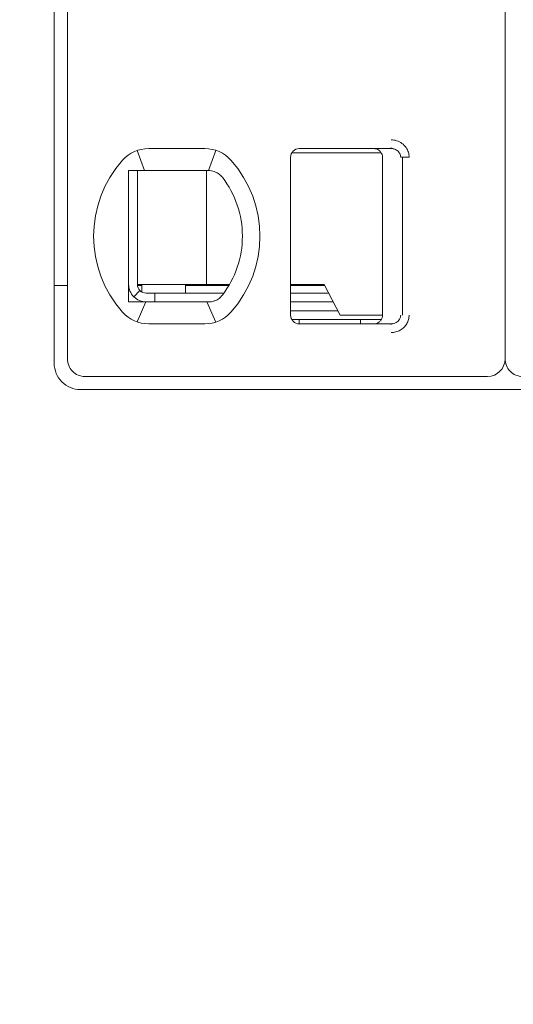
# Model space of a CAD drawing. Header units: millimetres. Extents: x -1114 to 1396, y -630 to 631.
# Tile 709 of 780: x 428 to 434, y 441 to 452. Entities that reach past the tile are written whole.
import ezdxf

# ---------------------------------------------------------------- set-up
doc = ezdxf.new("R2010")
doc.units = ezdxf.units.MM
doc.header["$MEASUREMENT"] = 0

msp = doc.modelspace()

# ---------------------------------------------------------------- linework, layer by layer
at = {"lineweight": 18}
for points, knots in [([(1038.9843, -629.7647), (1038.9843, -629.7647), (-1111.4882, -629.7647), (-1111.4882, -629.7647), (-1111.4882, -629.7647), (-1111.4882, -629.7647), (-1111.4882, 630.7883), (-1111.4882, 630.7883), (-1111.4882, 630.7883), (-1111.4882, 630.7883), (1038.9843, 630.7883), (1038.9843, 630.7883)], [0, 0, 0, 0, 0.3333333, 0.3333333, 0.3333333, 0.3333333, 0.6666667, 0.6666667, 0.6666667, 0.6666667, 1, 1, 1, 1]), ([(432.4019, 450.8234), (432.4239, 450.8235), (432.445, 450.8203), (432.4661, 450.8135), (432.4661, 450.8135), (432.4872, 450.8067), (432.5083, 450.7965), (432.5268, 450.7828), (432.5268, 450.7828), (432.5454, 450.7692), (432.5615, 450.7523), (432.5737, 450.735), (432.5737, 450.735), (432.5859, 450.7178), (432.5942, 450.7003), (432.5999, 450.6818), (432.5999, 450.6818), (432.6056, 450.6632), (432.6088, 450.6437), (432.6089, 450.6234)], [0, 0, 0, 0, 0.2, 0.2, 0.2, 0.2, 0.4, 0.4, 0.4, 0.4, 0.6, 0.6, 0.6, 0.6, 0.8, 0.8, 0.8, 0.8, 1, 1, 1, 1]), ([(431.3544, 450.7234), (431.3279, 450.7234), (431.3025, 450.7128), (431.2837, 450.6941), (431.2837, 450.6941), (431.265, 450.6753), (431.2544, 450.6499), (431.2544, 450.6234)], [0, 0, 0, 0, 0.5, 0.5, 0.5, 0.5, 1, 1, 1, 1]), ([(431.3544, 450.7234), (431.3279, 450.7234), (431.3025, 450.7128), (431.2837, 450.6941), (431.2837, 450.6941), (431.265, 450.6753), (431.2544, 450.6499), (431.2544, 450.6234)], [0, 0, 0, 0, 0.5, 0.5, 0.5, 0.5, 1, 1, 1, 1]), ([(432.2044, 450.7234), (432.2149, 450.7234), (432.2254, 450.7217), (432.2354, 450.7185), (432.2354, 450.7185), (432.2454, 450.7152), (432.2548, 450.7104), (432.2633, 450.7042), (432.2633, 450.7042), (432.2718, 450.698), (432.2792, 450.6906), (432.2854, 450.6821), (432.2854, 450.6821), (432.2915, 450.6736), (432.2963, 450.6641), (432.2996, 450.6542), (432.2996, 450.6542), (432.3028, 450.6442), (432.3044, 450.6338), (432.3044, 450.6234)], [0, 0, 0, 0, 0.2, 0.2, 0.2, 0.2, 0.4, 0.4, 0.4, 0.4, 0.6, 0.6, 0.6, 0.6, 0.8, 0.8, 0.8, 0.8, 1, 1, 1, 1]), ([(432.4019, 450.7234), (432.4106, 450.7234), (432.4193, 450.7224), (432.4278, 450.7206), (432.4278, 450.7206), (432.4362, 450.7187), (432.4444, 450.716), (432.4521, 450.7125), (432.4521, 450.7125), (432.4597, 450.7089), (432.4668, 450.7046), (432.4734, 450.6996), (432.4734, 450.6996), (432.4796, 450.6948), (432.4852, 450.6894), (432.4901, 450.6835), (432.4901, 450.6835), (432.4947, 450.6781), (432.4986, 450.6722), (432.5018, 450.6659), (432.5018, 450.6659), (432.5051, 450.6597), (432.5076, 450.6531), (432.5094, 450.6463), (432.5094, 450.6463), (432.5113, 450.6388), (432.5123, 450.6311), (432.5123, 450.6234)], [0, 0, 0, 0, 0.1428571, 0.1428571, 0.1428571, 0.1428571, 0.2857143, 0.2857143, 0.2857143, 0.2857143, 0.4285714, 0.4285714, 0.4285714, 0.4285714, 0.5714286, 0.5714286, 0.5714286, 0.5714286, 0.7142857, 0.7142857, 0.7142857, 0.7142857, 0.8571429, 0.8571429, 0.8571429, 0.8571429, 1, 1, 1, 1]), ([(429.4044, 450.4734), (429.4112, 450.4734), (429.418, 450.4734), (429.4248, 450.4734), (429.4248, 450.4734), (429.4316, 450.4734), (429.4384, 450.4734), (429.4453, 450.4734), (429.4453, 450.4734), (429.4521, 450.4734), (429.459, 450.4734), (429.4659, 450.4734)], [0, 0, 0, 0, 0.3333333, 0.3333333, 0.3333333, 0.3333333, 0.6666667, 0.6666667, 0.6666667, 0.6666667, 1, 1, 1, 1]), ([(429.4044, 450.4734), (429.4044, 450.4224), (429.4044, 450.37), (429.4044, 450.315), (429.4044, 450.315), (429.4044, 450.2876), (429.4044, 450.2595), (429.4044, 450.2305), (429.4044, 450.2305), (429.4044, 450.2161), (429.4044, 450.2014), (429.4044, 450.1865), (429.4044, 450.1865), (429.4044, 450.1715), (429.4044, 450.1564), (429.4044, 450.141), (429.4044, 450.141), (429.4044, 450.1102), (429.4044, 450.0787), (429.4044, 450.046), (429.4044, 450.046), (429.4044, 450.0133), (429.4044, 449.9794), (429.4044, 449.9441), (429.4044, 449.9441), (429.4044, 449.9264), (429.4044, 449.9085), (429.4044, 449.8904), (429.4044, 449.8904), (429.4044, 449.8723), (429.4044, 449.854), (429.4044, 449.8355), (429.4044, 449.8355), (429.4044, 449.817), (429.4044, 449.7982), (429.4044, 449.7793), (429.4044, 449.7793), (429.4044, 449.7603), (429.4044, 449.7411), (429.4044, 449.722), (429.4044, 449.722), (429.4044, 449.684), (429.4044, 449.6465), (429.4044, 449.6094), (429.4044, 449.6094), (429.4044, 449.6001), (429.4044, 449.5909), (429.4044, 449.5817), (429.4044, 449.5817), (429.4044, 449.5725), (429.4044, 449.5633), (429.4044, 449.5541), (429.4044, 449.5541), (429.4044, 449.5359), (429.4044, 449.5181), (429.4044, 449.5006), (429.4044, 449.5006), (429.4044, 449.4657), (429.4044, 449.432), (429.4044, 449.3994), (429.4044, 449.3994), (429.4044, 449.3831), (429.4044, 449.367), (429.4044, 449.3511), (429.4044, 449.3511), (429.4044, 449.3353), (429.4044, 449.3196), (429.4044, 449.3043), (429.4044, 449.3043), (429.4044, 449.2736), (429.4044, 449.244), (429.4044, 449.2153), (429.4044, 449.2153), (429.4044, 449.1865), (429.4044, 449.1585), (429.4044, 449.1312), (429.4044, 449.1312), (429.4044, 449.0765), (429.4044, 449.0242), (429.4044, 448.9734)], [0, 0, 0, 0, 0.05, 0.05, 0.05, 0.05, 0.1, 0.1, 0.1, 0.1, 0.15, 0.15, 0.15, 0.15, 0.2, 0.2, 0.2, 0.2, 0.25, 0.25, 0.25, 0.25, 0.3, 0.3, 0.3, 0.3, 0.35, 0.35, 0.35, 0.35, 0.4, 0.4, 0.4, 0.4, 0.45, 0.45, 0.45, 0.45, 0.5, 0.5, 0.5, 0.5, 0.55, 0.55, 0.55, 0.55, 0.6, 0.6, 0.6, 0.6, 0.65, 0.65, 0.65, 0.65, 0.7, 0.7, 0.7, 0.7, 0.75, 0.75, 0.75, 0.75, 0.8, 0.8, 0.8, 0.8, 0.85, 0.85, 0.85, 0.85, 0.9, 0.9, 0.9, 0.9, 0.95, 0.95, 0.95, 0.95, 1, 1, 1, 1]), ([(429.6336, 450.4734), (429.6285, 450.4734), (429.6232, 450.4734), (429.618, 450.4734), (429.618, 450.4734), (429.6127, 450.4734), (429.6074, 450.4734), (429.602, 450.4734), (429.602, 450.4734), (429.5966, 450.4734), (429.5911, 450.4734), (429.5855, 450.4734), (429.5855, 450.4734), (429.5798, 450.4734), (429.574, 450.4734), (429.568, 450.4734), (429.568, 450.4734), (429.562, 450.4734), (429.5559, 450.4734), (429.5496, 450.4734), (429.5496, 450.4734), (429.5434, 450.4734), (429.5369, 450.4734), (429.5303, 450.4734), (429.5303, 450.4734), (429.5238, 450.4734), (429.517, 450.4734), (429.5101, 450.4734), (429.5101, 450.4734), (429.5031, 450.4734), (429.496, 450.4734), (429.4886, 450.4734), (429.4886, 450.4734), (429.4813, 450.4734), (429.4737, 450.4734), (429.4659, 450.4734)], [0, 0, 0, 0, 0.1111111, 0.1111111, 0.1111111, 0.1111111, 0.2222222, 0.2222222, 0.2222222, 0.2222222, 0.3333333, 0.3333333, 0.3333333, 0.3333333, 0.4444444, 0.4444444, 0.4444444, 0.4444444, 0.5555556, 0.5555556, 0.5555556, 0.5555556, 0.6666667, 0.6666667, 0.6666667, 0.6666667, 0.7777778, 0.7777778, 0.7777778, 0.7777778, 0.8888889, 0.8888889, 0.8888889, 0.8888889, 1, 1, 1, 1]), ([(430.3168, 450.4734), (430.3121, 450.4734), (430.3074, 450.4734), (430.3028, 450.4734), (430.3028, 450.4734), (430.2981, 450.4734), (430.2935, 450.4734), (430.2889, 450.4734), (430.2889, 450.4734), (430.2843, 450.4734), (430.2797, 450.4734), (430.2752, 450.4734)], [0, 0, 0, 0, 0.3333333, 0.3333333, 0.3333333, 0.3333333, 0.6666667, 0.6666667, 0.6666667, 0.6666667, 1, 1, 1, 1]), ([(430.4145, 450.4479), (430.4042, 450.4537), (430.3935, 450.4584), (430.3827, 450.4622), (430.3827, 450.4622), (430.3719, 450.466), (430.3609, 450.4688), (430.3499, 450.4706), (430.3499, 450.4706), (430.3389, 450.4725), (430.3278, 450.4734), (430.3168, 450.4734)], [0, 0, 0, 0, 0.3333333, 0.3333333, 0.3333333, 0.3333333, 0.6666667, 0.6666667, 0.6666667, 0.6666667, 1, 1, 1, 1]), ([(430.4751, 450.3956), (430.4699, 450.4024), (430.4641, 450.409), (430.4578, 450.4153), (430.4578, 450.4153), (430.4515, 450.4215), (430.4446, 450.4275), (430.4374, 450.4329), (430.4374, 450.4329), (430.4302, 450.4384), (430.4225, 450.4434), (430.4145, 450.4479)], [0, 0, 0, 0, 0.3333333, 0.3333333, 0.3333333, 0.3333333, 0.6666667, 0.6666667, 0.6666667, 0.6666667, 1, 1, 1, 1]), ([(429.4044, 449.1734), (429.4044, 449.1203), (429.4255, 449.0695), (429.463, 449.032), (429.463, 449.032), (429.5005, 448.9944), (429.5514, 448.9734), (429.6044, 448.9734)], [0, 0, 0, 0, 0.5, 0.5, 0.5, 0.5, 1, 1, 1, 1]), ([(429.5044, 449.1734), (429.5044, 449.1469), (429.515, 449.1214), (429.5337, 449.1027), (429.5337, 449.1027), (429.5525, 449.0839), (429.5779, 449.0734), (429.6044, 449.0734)], [0, 0, 0, 0, 0.5, 0.5, 0.5, 0.5, 1, 1, 1, 1]), ([(429.4044, 448.9734), (429.4113, 448.9734), (429.4182, 448.9734), (429.425, 448.9734), (429.425, 448.9734), (429.4319, 448.9734), (429.4387, 448.9734), (429.4455, 448.9734), (429.4455, 448.9734), (429.4523, 448.9734), (429.4591, 448.9734), (429.4659, 448.9734)], [0, 0, 0, 0, 0.3333333, 0.3333333, 0.3333333, 0.3333333, 0.6666667, 0.6666667, 0.6666667, 0.6666667, 1, 1, 1, 1]), ([(429.4659, 448.9734), (429.4737, 448.9734), (429.4813, 448.9734), (429.4886, 448.9734), (429.4886, 448.9734), (429.496, 448.9734), (429.5031, 448.9734), (429.5101, 448.9734), (429.5101, 448.9734), (429.517, 448.9734), (429.5238, 448.9734), (429.5303, 448.9734), (429.5303, 448.9734), (429.5369, 448.9734), (429.5434, 448.9734), (429.5496, 448.9734), (429.5496, 448.9734), (429.5559, 448.9734), (429.562, 448.9734), (429.568, 448.9734), (429.568, 448.9734), (429.574, 448.9734), (429.5798, 448.9734), (429.5854, 448.9734), (429.5854, 448.9734), (429.5911, 448.9734), (429.5966, 448.9734), (429.602, 448.9734), (429.602, 448.9734), (429.6074, 448.9734), (429.6127, 448.9734), (429.618, 448.9734), (429.618, 448.9734), (429.6232, 448.9734), (429.6284, 448.9734), (429.6336, 448.9734)], [0, 0, 0, 0, 0.1111111, 0.1111111, 0.1111111, 0.1111111, 0.2222222, 0.2222222, 0.2222222, 0.2222222, 0.3333333, 0.3333333, 0.3333333, 0.3333333, 0.4444444, 0.4444444, 0.4444444, 0.4444444, 0.5555556, 0.5555556, 0.5555556, 0.5555556, 0.6666667, 0.6666667, 0.6666667, 0.6666667, 0.7777778, 0.7777778, 0.7777778, 0.7777778, 0.8888889, 0.8888889, 0.8888889, 0.8888889, 1, 1, 1, 1]), ([(430.2752, 448.9734), (430.2797, 448.9734), (430.2843, 448.9734), (430.2889, 448.9734), (430.2889, 448.9734), (430.2935, 448.9734), (430.2981, 448.9734), (430.3028, 448.9734), (430.3028, 448.9734), (430.3075, 448.9734), (430.3121, 448.9734), (430.3168, 448.9734)], [0, 0, 0, 0, 0.3333333, 0.3333333, 0.3333333, 0.3333333, 0.6666667, 0.6666667, 0.6666667, 0.6666667, 1, 1, 1, 1]), ([(430.4145, 448.9988), (430.4044, 448.9932), (430.3939, 448.9885), (430.3831, 448.9847), (430.3831, 448.9847), (430.3724, 448.9809), (430.3614, 448.9781), (430.3503, 448.9762), (430.3503, 448.9762), (430.3393, 448.9743), (430.328, 448.9734), (430.3168, 448.9734)], [0, 0, 0, 0, 0.3333333, 0.3333333, 0.3333333, 0.3333333, 0.6666667, 0.6666667, 0.6666667, 0.6666667, 1, 1, 1, 1]), ([(430.4145, 448.9988), (430.4228, 449.0035), (430.4306, 449.0087), (430.4379, 449.0142), (430.4379, 449.0142), (430.4452, 449.0198), (430.452, 449.0257), (430.4582, 449.0319), (430.4582, 449.0319), (430.4644, 449.0381), (430.47, 449.0445), (430.4751, 449.0512)], [0, 0, 0, 0, 0.3333333, 0.3333333, 0.3333333, 0.3333333, 0.6666667, 0.6666667, 0.6666667, 0.6666667, 1, 1, 1, 1]), ([(431.2544, 448.8234), (431.2544, 448.7969), (431.265, 448.7714), (431.2837, 448.7527), (431.2837, 448.7527), (431.3025, 448.7339), (431.3279, 448.7234), (431.3544, 448.7234)], [0, 0, 0, 0, 0.5, 0.5, 0.5, 0.5, 1, 1, 1, 1]), ([(431.2544, 448.8234), (431.2544, 448.7969), (431.265, 448.7714), (431.2837, 448.7527), (431.2837, 448.7527), (431.3025, 448.7339), (431.3279, 448.7234), (431.3544, 448.7234)], [0, 0, 0, 0, 0.5, 0.5, 0.5, 0.5, 1, 1, 1, 1]), ([(432.3044, 448.8234), (432.3044, 448.8129), (432.3028, 448.8025), (432.2996, 448.7926), (432.2996, 448.7926), (432.2963, 448.7826), (432.2915, 448.7732), (432.2854, 448.7647), (432.2854, 448.7647), (432.2793, 448.7562), (432.2718, 448.7488), (432.2634, 448.7426), (432.2634, 448.7426), (432.255, 448.7365), (432.2455, 448.7316), (432.2355, 448.7283), (432.2355, 448.7283), (432.2255, 448.7251), (432.215, 448.7234), (432.2044, 448.7234)], [0, 0, 0, 0, 0.2, 0.2, 0.2, 0.2, 0.4, 0.4, 0.4, 0.4, 0.6, 0.6, 0.6, 0.6, 0.8, 0.8, 0.8, 0.8, 1, 1, 1, 1]), ([(432.5123, 448.8234), (432.5123, 448.8149), (432.5111, 448.8064), (432.5088, 448.7982), (432.5088, 448.7982), (432.5064, 448.79), (432.5029, 448.7822), (432.4984, 448.7749), (432.4984, 448.7749), (432.4939, 448.7674), (432.4883, 448.7605), (432.4818, 448.7544), (432.4818, 448.7544), (432.4752, 448.7481), (432.4677, 448.7427), (432.4597, 448.7382), (432.4597, 448.7382), (432.4511, 448.7334), (432.4419, 448.7297), (432.4323, 448.7273), (432.4323, 448.7273), (432.4224, 448.7247), (432.4121, 448.7234), (432.4019, 448.7234)], [0, 0, 0, 0, 0.1666667, 0.1666667, 0.1666667, 0.1666667, 0.3333333, 0.3333333, 0.3333333, 0.3333333, 0.5, 0.5, 0.5, 0.5, 0.6666667, 0.6666667, 0.6666667, 0.6666667, 0.8333333, 0.8333333, 0.8333333, 0.8333333, 1, 1, 1, 1]), ([(432.6089, 448.8234), (432.6089, 448.806), (432.6067, 448.7892), (432.6022, 448.7727), (432.6022, 448.7727), (432.5976, 448.7561), (432.5908, 448.7398), (432.5819, 448.7247), (432.5819, 448.7247), (432.5731, 448.7096), (432.5624, 448.6957), (432.5495, 448.6832), (432.5495, 448.6832), (432.5367, 448.6706), (432.5218, 448.6595), (432.5061, 448.6506), (432.5061, 448.6506), (432.4904, 448.6417), (432.4739, 448.635), (432.4565, 448.6305), (432.4565, 448.6305), (432.4392, 448.6259), (432.4209, 448.6236), (432.4019, 448.6234)], [0, 0, 0, 0, 0.1666667, 0.1666667, 0.1666667, 0.1666667, 0.3333333, 0.3333333, 0.3333333, 0.3333333, 0.5, 0.5, 0.5, 0.5, 0.6666667, 0.6666667, 0.6666667, 0.6666667, 0.8333333, 0.8333333, 0.8333333, 0.8333333, 1, 1, 1, 1]), ([(428.7044, 448.3234), (428.7044, 448.2703), (428.7255, 448.2195), (428.763, 448.182), (428.763, 448.182), (428.8005, 448.1444), (428.8514, 448.1234), (428.9044, 448.1234)], [0, 0, 0, 0, 0.5, 0.5, 0.5, 0.5, 1, 1, 1, 1]), ([(433.7044, 448.3234), (433.7044, 448.2703), (433.7255, 448.2195), (433.763, 448.182), (433.763, 448.182), (433.8005, 448.1444), (433.8514, 448.1234), (433.9044, 448.1234)], [0, 0, 0, 0, 0.5, 0.5, 0.5, 0.5, 1, 1, 1, 1]), ([(428.5544, 448.2734), (428.5544, 448.1938), (428.586, 448.1175), (428.6423, 448.0612), (428.6423, 448.0612), (428.6986, 448.005), (428.7749, 447.9734), (428.8544, 447.9734)], [0, 0, 0, 0, 0.5, 0.5, 0.5, 0.5, 1, 1, 1, 1])]:
    msp.add_open_spline(points, degree=3, knots=knots, dxfattribs=at)
for points in [[(428.5544, 448.2734), (428.5544, 448.2734), (428.5544, 458.7934), (428.5544, 458.7934)], [(428.7044, 458.7434), (428.7044, 458.7434), (428.7044, 448.3234), (428.7044, 448.3234)], [(433.7044, 458.7434), (433.7044, 458.7434), (433.7044, 448.3234), (433.7044, 448.3234)], [(433.7044, 458.7434), (433.7044, 458.7434), (433.7044, 448.3234), (433.7044, 448.3234)], [(429.6336, 450.7234), (429.5198, 450.7234), (429.4113, 450.6749), (429.3355, 450.59)], [(429.6336, 450.7234), (429.5198, 450.7234), (429.4113, 450.6749), (429.3355, 450.59)], [(429.5028, 450.7014), (429.5028, 450.7014), (429.5873, 450.4734), (429.5873, 450.4734)], [(429.6336, 450.7234), (429.6336, 450.7234), (430.2752, 450.7234), (430.2752, 450.7234)], [(429.6336, 450.7234), (429.6336, 450.7234), (430.2752, 450.7234), (430.2752, 450.7234)], [(430.5734, 450.59), (430.4975, 450.6749), (430.3891, 450.7234), (430.2752, 450.7234)], [(430.5734, 450.59), (430.4975, 450.6749), (430.3891, 450.7234), (430.2752, 450.7234)], [(430.4016, 450.7029), (430.4016, 450.7029), (430.3161, 450.4734), (430.3161, 450.4734)], [(431.9353, 450.6734), (431.9353, 450.6734), (431.2678, 450.6734), (431.2678, 450.6734)], [(431.3544, 450.7234), (431.3544, 450.7234), (432.4019, 450.7234), (432.4019, 450.7234)], [(431.3544, 450.7234), (431.3544, 450.7234), (432.4019, 450.7234), (432.4019, 450.7234)], [(432.2846, 450.6734), (432.2846, 450.6734), (431.9353, 450.6734), (431.9353, 450.6734)], [(432.4008, 450.7303), (432.4008, 450.7303), (432.4444, 450.7156), (432.4444, 450.7156)], [(429.3355, 450.59), (428.8941, 450.0966), (428.8941, 449.3502), (429.3355, 448.8567)], [(429.3355, 450.59), (428.8941, 450.0966), (428.8941, 449.3502), (429.3355, 448.8567)], [(430.5734, 448.8567), (431.0148, 449.3502), (431.0148, 450.0966), (430.5734, 450.59)], [(430.5734, 448.8567), (431.0148, 449.3502), (431.0148, 450.0966), (430.5734, 450.59)], [(431.2544, 448.8234), (431.2544, 448.8234), (431.2544, 450.6234), (431.2544, 450.6234)], [(431.2544, 448.8234), (431.2544, 448.8234), (431.2544, 450.6234), (431.2544, 450.6234)], [(432.3044, 448.8234), (432.3044, 448.8234), (432.3044, 450.6234), (432.3044, 450.6234)], [(432.5123, 450.6234), (432.5123, 450.6234), (432.6089, 450.6234), (432.6089, 450.6234)], [(432.5322, 448.8234), (432.5322, 448.8234), (432.5322, 450.6234), (432.5322, 450.6234)], [(429.5044, 450.4734), (429.5044, 450.4734), (429.5044, 449.1734), (429.5044, 449.1734)], [(430.2752, 450.4734), (430.2752, 450.4734), (429.6336, 450.4734), (429.6336, 450.4734)], [(430.2935, 450.4734), (430.2935, 450.4734), (430.2935, 449.1734), (430.2935, 449.1734)], [(430.7044, 449.7234), (430.7044, 449.9666), (430.6238, 450.203), (430.4751, 450.3956)], [(430.4751, 449.0512), (430.6238, 449.2437), (430.7044, 449.4801), (430.7044, 449.7234)], [(428.7045, 449.1623), (428.7045, 449.1623), (428.5546, 449.1623), (428.5546, 449.1623)], [(429.5337, 449.1027), (429.5337, 449.1027), (429.463, 449.032), (429.463, 449.032)], [(429.5044, 449.1734), (429.5044, 449.1734), (430.2639, 449.1734), (430.2639, 449.1734)], [(429.5546, 449.1623), (429.5546, 449.1623), (429.5052, 449.1623), (429.5052, 449.1623)], [(429.5544, 449.0868), (429.5544, 449.0868), (429.5544, 449.1734), (429.5544, 449.1734)], [(430.0544, 449.0734), (430.0544, 449.0734), (430.0544, 449.1734), (430.0544, 449.1734)], [(430.5507, 449.1623), (430.5507, 449.1623), (430.0544, 449.1623), (430.0544, 449.1623)], [(430.2639, 449.1734), (430.2639, 449.1734), (430.3147, 449.1734), (430.3147, 449.1734)], [(430.5571, 449.1734), (430.5571, 449.1734), (430.3147, 449.1734), (430.3147, 449.1734)], [(431.6387, 449.1734), (431.6387, 449.1734), (431.2544, 449.1734), (431.2544, 449.1734)], [(431.6445, 449.1623), (431.6445, 449.1623), (431.2546, 449.1623), (431.2546, 449.1623)], [(431.8193, 448.8234), (431.8193, 448.8234), (431.6387, 449.1734), (431.6387, 449.1734)], [(429.5038, 448.745), (429.5038, 448.745), (429.6012, 448.9734), (429.6012, 448.9734)], [(429.7044, 449.0734), (429.7044, 449.0734), (429.6044, 449.0734), (429.6044, 449.0734)], [(429.6336, 448.9734), (429.6336, 448.9734), (430.2752, 448.9734), (430.2752, 448.9734)], [(429.7044, 449.0734), (429.7044, 449.0734), (429.7044, 448.9734), (429.7044, 448.9734)], [(429.7044, 449.0734), (429.7044, 449.0734), (430.4918, 449.0734), (430.4918, 449.0734)], [(430.3995, 448.7432), (430.3995, 448.7432), (430.2983, 448.9734), (430.2983, 448.9734)], [(431.2544, 449.0734), (431.2544, 449.0734), (431.6903, 449.0734), (431.6903, 449.0734)], [(431.7419, 448.9734), (431.7419, 448.9734), (431.2545, 448.9734), (431.2545, 448.9734)], [(429.3355, 448.8567), (429.4113, 448.7719), (429.5198, 448.7234), (429.6336, 448.7234)], [(429.3355, 448.8567), (429.4113, 448.7719), (429.5198, 448.7234), (429.6336, 448.7234)], [(430.2752, 448.7234), (430.3891, 448.7234), (430.4975, 448.7719), (430.5734, 448.8567)], [(430.2752, 448.7234), (430.3891, 448.7234), (430.4975, 448.7719), (430.5734, 448.8567)], [(431.7935, 448.8734), (431.7935, 448.8734), (431.2545, 448.8734), (431.2545, 448.8734)], [(432.281, 448.7734), (432.281, 448.7734), (431.2678, 448.7734), (431.2678, 448.7734)], [(431.3544, 448.7234), (431.3544, 448.7234), (431.3544, 448.7734), (431.3544, 448.7734)], [(431.8193, 448.8234), (431.8193, 448.8234), (431.9353, 448.8234), (431.9353, 448.8234)], [(431.9353, 448.8234), (431.9353, 448.8234), (432.2978, 448.8234), (432.2978, 448.8234)], [(432.0544, 448.7734), (432.0544, 448.7734), (432.0544, 448.7234), (432.0544, 448.7234)], [(429.6336, 448.7234), (429.6336, 448.7234), (430.2752, 448.7234), (430.2752, 448.7234)], [(430.2752, 448.7234), (430.2752, 448.7234), (429.6336, 448.7234), (429.6336, 448.7234)], [(431.3544, 448.7234), (431.3544, 448.7234), (432.4019, 448.7234), (432.4019, 448.7234)], [(431.3544, 448.7234), (431.3544, 448.7234), (432.4019, 448.7234), (432.4019, 448.7234)], [(432.4241, 448.7255), (432.4241, 448.7255), (432.4008, 448.7165), (432.4008, 448.7165)], [(432.4019, 448.7166), (432.4019, 448.7166), (432.4019, 448.7234), (432.4019, 448.7234)], [(433.5044, 448.1234), (433.6149, 448.1234), (433.7044, 448.2129), (433.7044, 448.3234)], [(428.9044, 448.1234), (428.9044, 448.1234), (433.5044, 448.1234), (433.5044, 448.1234)], [(468.5544, 447.9734), (468.5544, 447.9734), (428.8544, 447.9734), (428.8544, 447.9734)]]:
    msp.add_open_spline(points, degree=3, dxfattribs=at)

doc.saveas('drawing.dxf')
